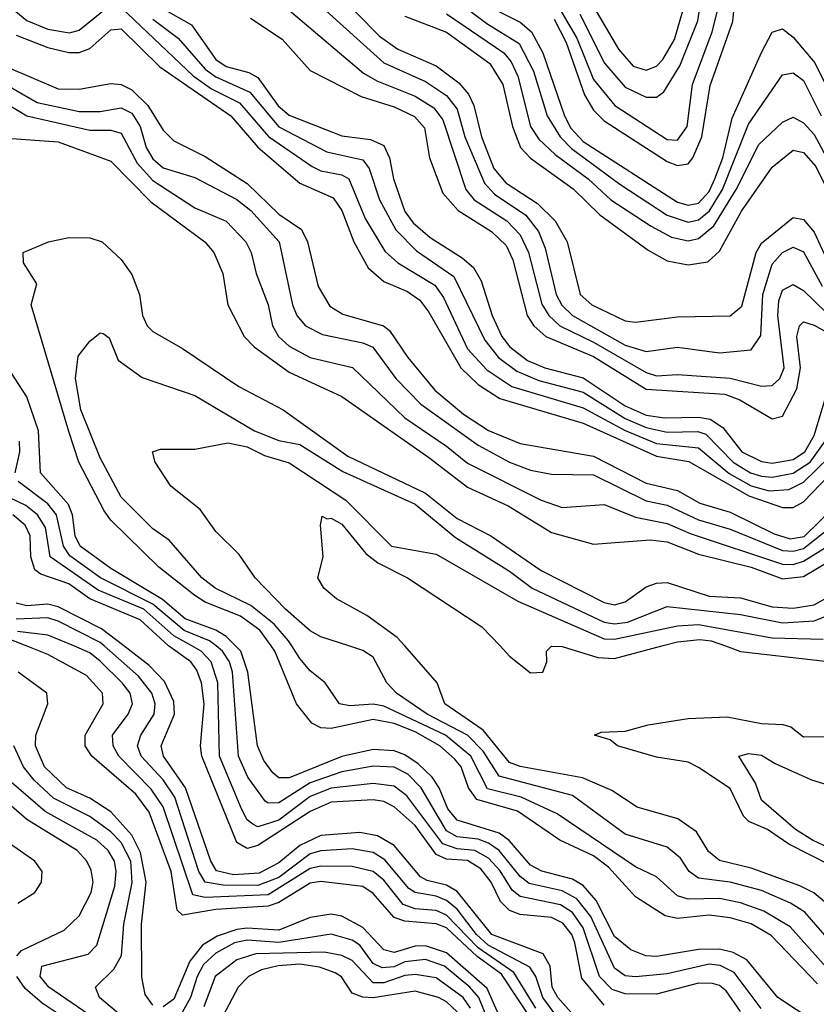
# Model space of a CAD drawing. Header units: inches. Extents: x 884549 to 1028252, y 526810 to 653624.
# Tile 1033 of 1056: x 1011536 to 1013054, y 639317 to 641193. Entities that reach past the tile are written whole.
import ezdxf

# ---------------------------------------------------------------- set-up
doc = ezdxf.new("R2010")
doc.units = ezdxf.units.IN
doc.header["$MEASUREMENT"] = 0
doc.layers.add('B0613', color=7, linetype='Continuous')
doc.layers.add('B0614', color=7, linetype='Continuous')

msp = doc.modelspace()

# ---------------------------------------------------------------- linework, layer by layer
at = {"layer": 'B0613', "color": 5}
msp.add_line((1011820.3, 640000, 2180), (1011820.1, 640000.1, 2180), dxfattribs=at)
for points, elevation in [([(1012550.4, 639230), (1012454.5, 639374.5), (1012408.1, 639408.1), (1012350, 639462.7), (1012330, 639470.8), (1012270, 639475.4), (1012250, 639482.6), (1012210, 639528.6), (1012190, 639541.5), (1012110, 639551.3), (1012090, 639548), (1012030, 639511.1), (1012010, 639504.5), (1011910, 639498.1), (1011846.8, 639486.8), (1011836.6, 639496.6), (1011825.2, 639570), (1011783.2, 639683.2), (1011757.5, 639717.5), (1011674.2, 639790), (1011661, 639810), (1011661.3, 639830), (1011695.3, 639890), (1011694.1, 639910), (1011663.5, 639943.5), (1011590, 639983.7), (1011548.8, 640000)], 2280), ([(1012520, 639310), (1012477.9, 639377.9), (1012410, 639425), (1012350, 639487.2), (1012330, 639495.8), (1012290, 639499.2), (1012267.3, 639507.3), (1012230, 639553.7), (1012209.9, 639570), (1012170, 639579.7), (1012110, 639580.4), (1012090, 639575.8), (1012010, 639525.9), (1011890, 639520.7), (1011866.1, 639526.1), (1011810, 639693.3), (1011787.3, 639727.3), (1011725.5, 639790), (1011714.5, 639810), (1011713.6, 639830), (1011743.3, 639870), (1011751.6, 639890), (1011746.7, 639910), (1011731.5, 639930), (1011690, 639971.2), (1011670, 639987.2), (1011639.6, 640000)], 2260), ([(1012591.3, 639251.3), (1012533.4, 639330), (1012519.7, 639370), (1012508.2, 639388.2), (1012429.2, 639430), (1012406.8, 639450), (1012370, 639498.4), (1012350, 639514.9), (1012330, 639523.3), (1012290, 639530), (1012278, 639538), (1012232.4, 639592.3), (1012210, 639606.5), (1012170, 639613.2), (1012110, 639609.8), (1012090, 639604.2), (1012030, 639559.1), (1011990, 639543.4), (1011924, 639544), (1011890.1, 639550.1), (1011878, 639570), (1011831.8, 639711.8), (1011810, 639744.7), (1011767.9, 639790), (1011761.1, 639810), (1011767.1, 639830), (1011792.7, 639870), (1011794.6, 639890), (1011788, 639910), (1011762.7, 639942.7), (1011697.6, 640000)], 2240), ([(1012622.4, 639262.4), (1012561.7, 639330), (1012551, 639350), (1012547.3, 639390), (1012533.7, 639413.7), (1012435.9, 639450), (1012370, 639532.3), (1012350, 639544.4), (1012312.9, 639552.9), (1012300.2, 639560.2), (1012250, 639619.8), (1012218.4, 639638.4), (1012184.4, 639644.4), (1012110, 639638.7), (1012070, 639619.8), (1012030, 639586.5), (1011992.9, 639567.1), (1011943.9, 639563.9), (1011911.7, 639571.7), (1011900.4, 639590), (1011852.6, 639730), (1011810.8, 639790), (1011806.2, 639810), (1011831.6, 639870), (1011830, 639894.1), (1011812.1, 639932.1), (1011783, 639963), (1011734.7, 640000)], 2220), ([(1012650, 639315.5), (1012607.3, 639367.3), (1012594.2, 639434.2), (1012588.4, 639450), (1012571.6, 639471.6), (1012550, 639482.4), (1012490, 639488.3), (1012470, 639495.8), (1012452.8, 639512.8), (1012434.8, 639550), (1012415.3, 639575.3), (1012390, 639591.3), (1012350, 639593.9), (1012330, 639602.8), (1012290, 639657.8), (1012250, 639693.8), (1012230, 639703.6), (1012210, 639707), (1012130, 639702.1), (1012090, 639684.6), (1011990, 639619.7), (1011970, 639613.8), (1011950, 639625.5), (1011883.5, 639790), (1011880.8, 639810), (1011887.8, 639890), (1011882.6, 639930), (1011874.2, 639954.2), (1011862.4, 639970), (1011820.3, 640000)], 2180), ([(1012910, 639303.5), (1012882.6, 639342.6), (1012870, 639353), (1012856.8, 639356.8), (1012830, 639357.3), (1012750, 639336.5), (1012690, 639337.4), (1012665.3, 639345.3), (1012641.2, 639370), (1012610, 639462.9), (1012590, 639492.2), (1012566.8, 639506.8), (1012490, 639522.5), (1012474.8, 639534.8), (1012451.8, 639571.8), (1012430, 639595.7), (1012403.9, 639610), (1012370, 639613.2), (1012342.9, 639622.9), (1012274.3, 639714.3), (1012250, 639733), (1012210, 639737.7), (1012130, 639728.9), (1012090, 639712.9), (1012030, 639668.3), (1011990, 639655.2), (1011980.4, 639660.4), (1011970, 639668.9), (1011958.9, 639690), (1011917, 639790), (1011913.7, 639930), (1011901.6, 639970), (1011882.3, 639990), (1011864.4, 640000)], 2160), ([(1012949.2, 639309.2), (1012897.8, 639377.8), (1012871.1, 639391.1), (1012850, 639393.6), (1012770, 639375.3), (1012710, 639369.3), (1012690, 639371.3), (1012670, 639386.2), (1012624.6, 639484.6), (1012598.2, 639518.2), (1012570, 639533.5), (1012507.4, 639547.4), (1012490, 639560.7), (1012450, 639610), (1012430, 639624.1), (1012410, 639632), (1012370, 639636.2), (1012350, 639647.6), (1012301.5, 639730), (1012275.8, 639755.8), (1012250, 639769.3), (1012210, 639771.1), (1012150, 639760), (1012090, 639739.4), (1012030, 639701.4), (1012010, 639700.6), (1012004.5, 639704.5), (1011971.2, 639750), (1011953.2, 639790), (1011941.9, 639950), (1011936.1, 639970), (1011923.2, 639990), (1011910.7, 640000)], 2140), ([(1013050, 639284.6), (1012980.8, 639330), (1012922, 639402), (1012896.2, 639416.2), (1012870, 639422.5), (1012830, 639421.8), (1012750, 639408.1), (1012729.6, 639409.6), (1012701.2, 639421.2), (1012670, 639446.7), (1012634.9, 639514.9), (1012610, 639543.6), (1012590, 639555.9), (1012531.2, 639571.2), (1012510, 639582.4), (1012469.2, 639629.2), (1012450, 639643.6), (1012370, 639667.9), (1012352.5, 639690), (1012336, 639730), (1012322.6, 639750), (1012295.7, 639775.7), (1012270, 639792.5), (1012250, 639800), (1012210, 639803), (1012150, 639789.4), (1012050, 639748.6), (1012030, 639748.9), (1012018.5, 639758.5), (1012001.9, 639781.9), (1011989.8, 639809.8), (1011971.3, 639950), (1011957.8, 639990), (1011947.8, 640000)], 2120), ([(1013056.4, 639356.4), (1012968.5, 639448.5), (1012930, 639470.6), (1012890, 639482.2), (1012850, 639487), (1012790, 639480.5), (1012766.1, 639486.1), (1012710, 639521.9), (1012658.5, 639578.5), (1012630, 639599.9), (1012565.8, 639630), (1012485, 639685), (1012407.7, 639707.7), (1012391.4, 639730), (1012377.4, 639770), (1012365, 639785), (1012337.3, 639810), (1012290, 639836.7), (1012250, 639852.3), (1012210, 639859.7), (1012130, 639843), (1012110, 639843.9), (1012093.1, 639853.1), (1012063.6, 639890), (1012022.9, 639990), (1012015.7, 640000)], 2080), ([(1013216.5, 639256.5), (1013089.2, 639370), (1013004.6, 639464.6), (1012954.6, 639494.6), (1012910, 639510.5), (1012870, 639519), (1012810, 639517.7), (1012790, 639524.2), (1012750, 639560.1), (1012710, 639579.4), (1012560.3, 639680.3), (1012491.8, 639711.8), (1012427.8, 639727.8), (1012396.3, 639790), (1012348, 639830), (1012230, 639885.2), (1012210, 639888.9), (1012165.8, 639885.8), (1012146, 639890), (1012118.5, 639930), (1012090, 639952.6), (1012070, 639975.9), (1012054.9, 640000)], 2060), ([(1013241.8, 639270), (1013190, 639327), (1013122.2, 639390), (1013032.5, 639492.5), (1013005.2, 639510), (1012950, 639534.1), (1012890, 639550), (1012830, 639557.5), (1012812.2, 639570), (1012795.4, 639595.4), (1012770, 639616.6), (1012690, 639641.6), (1012590, 639714.8), (1012450, 639752), (1012419.8, 639799.8), (1012390, 639830), (1012312.6, 639870), (1012254.7, 639910), (1012235.7, 639930), (1012210, 639978.4), (1012190, 639991.4), (1012163.4, 640000)], 2040), ([(1013273.6, 639270), (1013210, 639363.7), (1013070, 639512.4), (1013049.5, 639529.5), (1013023, 639543), (1012930, 639576.9), (1012870, 639591.1), (1012848.7, 639608.7), (1012826, 639646), (1012790.4, 639670.4), (1012713, 639693), (1012664.9, 639724.9), (1012608.8, 639748.8), (1012490, 639770.1), (1012470, 639778.1), (1012419.6, 639839.6), (1012346.3, 639890), (1012331.6, 639930), (1012270, 640000)], 2020), ([(1012451.8, 640000), (1012470, 639980.9), (1012510, 639948.7), (1012533.3, 639950), (1012541.1, 639970), (1012540.5, 639990), (1012550, 639999.5), (1012570, 639999.2), (1012637.8, 639977.8), (1012670, 639976), (1012760.2, 640000)], 2020), ([(1012881.4, 640000), (1012910, 639989.4), (1013071, 639971)], 2020), ([(1011790, 639315.3), (1011775.6, 639335.6), (1011769, 639369), (1011768.5, 639470), (1011777.5, 639550), (1011766.6, 639606.6), (1011750, 639639.5), (1011710, 639683.9), (1011670.1, 639710.1), (1011625.5, 639730), (1011583.5, 639770), (1011566.7, 639810), (1011567.1, 639830), (1011589.9, 639890), (1011587.9, 639910), (1011533.7, 639950)], 2320), ([(1013082, 639582), (1013002.2, 639622.2), (1012961.5, 639650), (1012925.6, 639665.6), (1012915.7, 639675.7), (1012890, 639728.3), (1012830, 639768.6), (1012810, 639778.5), (1012750, 639788), (1012675.5, 639810), (1012661.4, 639821.4), (1012631.6, 639830), (1012644.4, 639835.6), (1012690, 639837.4), (1012733.7, 639850), (1012810, 639861.9), (1012884.7, 639864.7), (1012950, 639852.3), (1012990.5, 639850.5), (1013005.9, 639845.9), (1013030, 639826.8), (1013070, 639827.8)], 1980), ([(1011733, 639293), (1011688.7, 639330), (1011681, 639350), (1011716.1, 639383.9), (1011730.6, 639410), (1011734.9, 639470), (1011751, 639549), (1011748.5, 639590), (1011730, 639625.7), (1011710, 639646), (1011670, 639675.1), (1011601, 639710), (1011564.2, 639744.2), (1011543.7, 639770), (1011525.1, 639810)], 2340), ([(1013144.2, 639584.2), (1013047, 639630), (1013014.9, 639650), (1012950, 639706.5), (1012938.6, 639738.6), (1012906.4, 639790), (1012925, 639795), (1012950, 639792.2), (1012975.9, 639775.9), (1013044.9, 639744.9), (1013130, 639718.9)], 1960), ([(1011678.8, 639290), (1011591.9, 639350), (1011575.4, 639370), (1011578.6, 639390), (1011667, 639413), (1011683.3, 639430), (1011717.9, 639542.1), (1011720.4, 639570), (1011716.9, 639590), (1011705.1, 639610), (1011683.3, 639630), (1011584.7, 639684.7), (1011520.3, 639740.3)], 2360), ([(1011530.8, 639409.3), (1011540.1, 639419.9), (1011621.3, 639458.7), (1011650, 639485.8), (1011672.8, 639530), (1011676.2, 639550), (1011672.9, 639572.9), (1011664.6, 639590), (1011646.1, 639610), (1011550, 639669.3), (1011485.2, 639725.2)], 2380), ([(1011533.2, 639510), (1011565.4, 639530), (1011578.2, 639550), (1011579.1, 639570), (1011565.2, 639590), (1011462, 639662)], 2420), ([(1012457.8, 639277.8), (1012427.2, 639347.2), (1012350, 639415.2), (1012310, 639428.7), (1012290, 639427.7), (1012250, 639415.8), (1012230, 639420.9), (1012190, 639463.3), (1012150, 639485.2), (1012130, 639489.2), (1012090, 639482.6), (1012030, 639458.3), (1011970, 639462.5), (1011950, 639459.8), (1011913, 639447), (1011884.9, 639430), (1011860.4, 639399.6), (1011830, 639327.2), (1011810, 639312.5)], 2320), ([(1012443.5, 639250), (1012411.2, 639330), (1012394, 639350), (1012346.1, 639390), (1012310, 639402.6), (1012270, 639398.4), (1012250, 639388.3), (1012226.9, 639386.9), (1012210, 639395.1), (1012184.7, 639430), (1012170, 639439.5), (1012130, 639450.9), (1012030, 639435.2), (1011970, 639439.6), (1011945.8, 639434.2), (1011910, 639414.6), (1011886.9, 639393.1), (1011874.4, 639370), (1011862, 639330), (1011839.6, 639290)], 2340), ([(1012395.3, 639310), (1012381.5, 639330), (1012330, 639367.4), (1012290, 639374.1), (1012270, 639372.1), (1012230, 639358.1), (1012210, 639358.1), (1012170, 639401), (1012150, 639410.3), (1012116.4, 639416.4), (1011986.7, 639413.3), (1011950, 639402.1), (1011908.8, 639370), (1011887.3, 639312.7)], 2360), ([(1012370, 639302.8), (1012350, 639322.2), (1012334.5, 639330), (1012290, 639342.1), (1012210, 639329.8), (1012190, 639330.8), (1012170, 639338.6), (1012149.6, 639369.6), (1012137.4, 639377.4), (1012107.9, 639387.9), (1012070, 639393.5), (1012029.2, 639390.8), (1011997.1, 639382.9), (1011972.2, 639370), (1011952.5, 639350), (1011900.2, 639250)], 2380), ([(1011651.4, 639271.4), (1011579.6, 639319.6), (1011547.2, 639347.2), (1011531.2, 639370)], 2380)]:
    msp.add_lwpolyline(points, dxfattribs=dict(at, elevation=elevation))
at = {"layer": 'B0614', "color": 5}
msp.add_line((1011820.3, 640000, 2180), (1011820.1, 640000.1, 2180), dxfattribs=at)
for points, elevation in [([(1011998.1, 641390), (1012222.3, 641162.3), (1012257.1, 641137), (1012330, 641105.5), (1012373, 641073), (1012391.7, 641051.7), (1012401.7, 641030), (1012416.5, 640970), (1012440, 640910), (1012462.6, 640882.6), (1012523.1, 640843.1), (1012556.7, 640810), (1012579.3, 640770), (1012604.4, 640670), (1012626.9, 640650), (1012690, 640619.7), (1012710, 640617.2), (1012790, 640627.1), (1012890, 640629.4), (1012912.5, 640647.5), (1012940, 640750), (1012950, 640767.4), (1013010, 640816.2), (1013030, 640812.8), (1013050, 640788.8), (1013081.1, 640721.1)], 2380), ([(1011950, 641296.4), (1012191.8, 641091.8), (1012216.8, 641076.8), (1012290, 641047.6), (1012325.5, 641025.5), (1012342.8, 641002.8), (1012386.7, 640870), (1012402.4, 640850), (1012464.4, 640810), (1012490, 640783.5), (1012505.8, 640750), (1012531.6, 640651.5), (1012544.5, 640630), (1012565.8, 640610), (1012630, 640579.2), (1012730, 640521), (1012750, 640514.9), (1012790, 640517.3), (1012890, 640510.2), (1012950, 640494.8), (1012970, 640496.2), (1012985, 640510), (1012992.8, 640530), (1012981.1, 640630), (1012982.6, 640657.4), (1012990, 640677.9), (1013010, 640688.8), (1013030, 640677.2), (1013094.4, 640614.4)], 2340), ([(1012554.7, 641194.7), (1012577.6, 641150), (1012612.8, 641050), (1012630, 641021.2), (1012650, 641000.7), (1012770, 640923.2), (1012790, 640915.3), (1012810, 640918.9), (1012819.2, 640930), (1012836.2, 640970), (1012852, 641068), (1012895.3, 641190), (1012904.9, 641290)], 2520), ([(1012604, 641204), (1012650.6, 641110.6), (1012690, 641065.1), (1012730, 641045.8), (1012750, 641045.7), (1012764.1, 641055.9), (1012794.3, 641105.7), (1012828.5, 641191.5), (1012840.9, 641270)], 2560), ([(1012546.7, 641246.7), (1012598.2, 641158.2), (1012630, 641079.4), (1012670.7, 641030), (1012770, 640964.9), (1012790, 640964), (1012808.2, 640990), (1012818.6, 641070), (1012855.6, 641170), (1012865.9, 641210)], 2540), ([(1012611.2, 641250), (1012677.4, 641137.4), (1012705.1, 641105.1), (1012730, 641097.4), (1012750, 641105.1), (1012762.2, 641117.8), (1012784.2, 641155.8), (1012805.7, 641230)], 2580), ([(1011529.1, 641209.1), (1011550, 641191.6), (1011590, 641175.2), (1011631.4, 641168.6), (1011650, 641173.2), (1011703.2, 641216.8)], 2240), ([(1011730, 641216.9), (1011866.7, 641086.7), (1011901.9, 641061.9), (1011955, 641035), (1012010.6, 640970.6), (1012093.5, 640913.5), (1012110, 640905.7), (1012150, 640897.8), (1012163.8, 640890), (1012194.6, 640814.6), (1012232.4, 640752.4), (1012257.2, 640730), (1012327.3, 640687.3), (1012344.3, 640664.3), (1012390, 640566.2), (1012426.5, 640526.5), (1012474.3, 640494.3), (1012610, 640453.9), (1012690, 640410.7), (1012750, 640386), (1012830, 640377.7), (1012888.4, 640328.4), (1012930, 640305.3), (1012964.5, 640295.5), (1013002, 640298), (1013030, 640311.9), (1013079.4, 640360.6)], 2240), ([(1011810, 641214.1), (1011863.8, 641183.8), (1011910, 641117.8), (1011930, 641104.4), (1011972.8, 641092.8), (1011990, 641083.2), (1012029.1, 641029.1), (1012050, 641011.6), (1012150, 640972.4), (1012205.1, 640965.2), (1012230, 640953.9), (1012241.4, 640930), (1012248.8, 640890), (1012270, 640827.7), (1012286.2, 640806.2), (1012318.3, 640778.3), (1012379.7, 640739.7), (1012401, 640721), (1012415.7, 640695.7), (1012436.4, 640630), (1012455.2, 640590), (1012470.5, 640570), (1012504.2, 640544.2), (1012537.3, 640530), (1012610, 640510.9), (1012690, 640457.9), (1012730, 640440.1), (1012765.3, 640434.7), (1012830, 640435.9), (1012852.3, 640432.3), (1012876.1, 640416.1), (1012912.3, 640370), (1012950, 640351.3), (1012970, 640348.4), (1013010, 640355.4), (1013032.2, 640370), (1013050, 640400.8), (1013079.9, 640500.1)], 2280), ([(1012370, 641228.4), (1012426.3, 641186.3), (1012488.2, 641148.2), (1012515.2, 641095.2), (1012541.2, 641010), (1012566.1, 640970), (1012588.1, 640948.1), (1012679.9, 640879.9), (1012770, 640821.1), (1012810, 640807.9), (1012830, 640812), (1012850.8, 640829.1), (1012875.6, 640870), (1012925.4, 640994.6), (1012990, 641088.1), (1013010, 641092.4), (1013030, 641077.5), (1013063.4, 641010)], 2460), ([(1011790, 641194.6), (1011838.3, 641158.3), (1011890, 641099), (1011910, 641084.7), (1011975, 641055), (1012030, 640989.1), (1012121.8, 640941.8), (1012190, 640926.6), (1012202.4, 640910), (1012222.3, 640850), (1012253.1, 640793.1), (1012292.7, 640752.7), (1012363.8, 640703.8), (1012422.6, 640582.6), (1012448.7, 640550), (1012483.4, 640523.4), (1012525.9, 640505.9), (1012610, 640483.4), (1012690, 640433.6), (1012730, 640416.6), (1012770, 640407.6), (1012828.8, 640408.8), (1012843.8, 640403.8), (1012895.8, 640350), (1012928.8, 640330), (1012950, 640323.3), (1012970, 640321.6), (1013010, 640329.3), (1013042.6, 640350), (1013071.4, 640390)], 2260), ([(1011976.5, 641196.5), (1012036.6, 641156.6), (1012090, 641096.9), (1012187.3, 641047.3), (1012250, 641027.5), (1012288.9, 641008.9), (1012307.5, 640987.5), (1012317.5, 640930), (1012342.6, 640862.6), (1012372.2, 640830), (1012435.4, 640790), (1012463.1, 640763.1), (1012475.8, 640735.8), (1012503.2, 640630), (1012515.9, 640610), (1012538.7, 640590), (1012630, 640551.4), (1012730, 640489.5), (1012880, 640480), (1012908.9, 640468.9), (1012970, 640432.8), (1012990, 640437.9), (1013017.3, 640490), (1013024.3, 640530), (1013017.5, 640590), (1013022.2, 640610), (1013030, 640617.8), (1013050, 640611.3), (1013140.2, 640560.2)], 2320), ([(1012120.7, 641210), (1012230, 641111.4), (1012310, 641075.6), (1012350, 641048.9), (1012370, 641023), (1012384.9, 640970), (1012422, 640882), (1012441.3, 640861.2), (1012500.9, 640820.9), (1012525.3, 640790), (1012537.9, 640757.9), (1012558.9, 640670), (1012569.6, 640649.6), (1012589.8, 640630), (1012690, 640573.5), (1012730, 640561.1), (1012790, 640569.7), (1012870, 640558.3), (1012930, 640564.4), (1012948.4, 640591.6), (1012952.2, 640670), (1012970, 640727.6), (1012989.6, 640750), (1013010, 640760.1), (1013030, 640750.8), (1013065.7, 640685.7)], 2360), ([(1012270, 641199.9), (1012350, 641169.5), (1012432.4, 641110), (1012457.3, 641070), (1012475.4, 640990), (1012490.7, 640950), (1012510, 640929.4), (1012591.1, 640871.1), (1012641.8, 640821.8), (1012734.1, 640754.1), (1012770, 640734.1), (1012810, 640726), (1012847.9, 640732.1), (1012870, 640752.5), (1012911.6, 640828.4), (1012970, 640912.7), (1013010, 640944.6), (1013030, 640940.3), (1013053.4, 640913.4), (1013154.2, 640710)], 2420), ([(1012350, 641204.6), (1012459.1, 641130), (1012473, 641113), (1012485.9, 641085.9), (1012510, 640990), (1012525.6, 640965.6), (1012556.5, 640936.5), (1012619.9, 640890), (1012662.9, 640850), (1012739.8, 640799.8), (1012778.7, 640778.7), (1012810, 640772.3), (1012830, 640776.6), (1012859.2, 640800.8), (1012901.4, 640870), (1012944.5, 640955.5), (1012990, 640997.9), (1013010, 641007.5), (1013030, 640996.9), (1013050, 640974.9), (1013181.8, 640730)], 2440), ([(1012447.1, 641210), (1012490, 641188.5), (1012511.5, 641170), (1012533, 641130), (1012574.3, 641010), (1012586.8, 640986.8), (1012610, 640961.5), (1012790, 640845.9), (1012810, 640839.7), (1012830, 640843.8), (1012850, 640866.2), (1012860.9, 640890), (1012876.2, 640930), (1012894.1, 641005.9), (1012950, 641131.2), (1012970, 641169.5), (1012990, 641176.1), (1013010, 641160.3), (1013051.4, 641111.4), (1013110, 640993.1)], 2480), ([(1011530, 641163.8), (1011590, 641140.4), (1011630, 641131.1), (1011650, 641131), (1011670, 641138.6), (1011710, 641174.2), (1011730, 641175.8), (1011803.8, 641103.8), (1011938.5, 641010), (1011990.5, 640950.6), (1012070, 640882.1), (1012134, 640854), (1012150, 640830), (1012172.9, 640770), (1012200.4, 640720.3), (1012230, 640694.4), (1012275.4, 640675.4), (1012298.9, 640658.9), (1012316.3, 640636.3), (1012377.1, 640530), (1012410, 640498.2), (1012451.4, 640471.4), (1012610, 640424.5), (1012750, 640361.5), (1012811.3, 640351.3), (1012925.9, 640285.9), (1012990, 640263.8), (1013010, 640263.6), (1013030, 640274.5), (1013110, 640358.2)], 2220), ([(1011510, 641104), (1011610, 641061.8), (1011650, 641061.3), (1011710, 641071.8), (1011730, 641070.1), (1011750, 641059.5), (1011780.7, 641030), (1011810, 640982.7), (1011830, 640962.4), (1011890, 640933), (1011970, 640881), (1012030, 640823.1), (1012073.5, 640793.5), (1012084.8, 640770), (1012105.2, 640685.2), (1012127.5, 640647.5), (1012152.1, 640632.1), (1012229.5, 640610), (1012241.2, 640601.2), (1012275.8, 640550), (1012327.5, 640487.5), (1012382, 640442), (1012430, 640410.6), (1012490, 640385.8), (1012630, 640361.6), (1012730, 640310.5), (1012790, 640296.4), (1012832.3, 640272.3), (1012890, 640254.7), (1012973.8, 640213.8), (1013004.3, 640204.3), (1013031.3, 640208.7), (1013090, 640266.7)], 2180), ([(1011459.3, 641099.3), (1011570, 641035.8), (1011650, 641018.5), (1011690, 641018.6), (1011730, 641025.4), (1011750, 641015.4), (1011765.9, 640990), (1011777.7, 640950), (1011790, 640928), (1011810, 640911.4), (1011870, 640892.5), (1011950, 640851.1), (1011976.6, 640830), (1012030.6, 640770), (1012056.5, 640650), (1012064.6, 640630), (1012081, 640610), (1012113.3, 640593.3), (1012190, 640577.5), (1012209.1, 640569.1), (1012253.2, 640510), (1012300.6, 640460.6), (1012410, 640382.8), (1012470, 640350.5), (1012510, 640335.2), (1012550, 640327.4), (1012630, 640326.4), (1012730, 640276.4), (1012770, 640268.1), (1012830, 640240.7), (1012890, 640222.7), (1012990, 640181.7), (1013010, 640180.4), (1013030, 640185.8), (1013090, 640233.4)], 2160), ([(1011490, 641046.5), (1011550, 641010), (1011670, 640982.7), (1011710, 640982.7), (1011730, 640977.4), (1011760.1, 640920.1), (1011790, 640886.7), (1011870, 640835), (1011929.8, 640809.8), (1011967.1, 640770), (1011977.7, 640750), (1011987.1, 640710), (1012009.8, 640650), (1012018.1, 640610), (1012029.5, 640590), (1012050, 640571.2), (1012090, 640550), (1012170.8, 640530.8), (1012270, 640434.7), (1012350, 640381), (1012390, 640348.1), (1012530, 640277.6), (1012570, 640263.7), (1012650, 640269.3), (1012710, 640245.3), (1012770, 640233.3), (1012814.2, 640214.2), (1012990, 640155.7), (1013010, 640155.5), (1013030, 640161.6), (1013130, 640224.1)], 2140), ([(1011512.6, 640967.4), (1011610, 640960.7), (1011710, 640923.7), (1011786.3, 640846.3), (1011889, 640770), (1011906.6, 640750), (1011923.3, 640710), (1011933.3, 640650), (1011964.3, 640590), (1011983.3, 640570), (1012050, 640521.7), (1012150, 640475.3), (1012318.2, 640358.2), (1012390, 640302.4), (1012467.2, 640267.2), (1012550, 640216), (1012630, 640193.8), (1012737.9, 640202.1), (1012770, 640198.7), (1012830, 640175.2), (1012930, 640150.3), (1012990, 640128), (1013030, 640132.6), (1013130, 640191.9)], 2120), ([(1012015.7, 640000), (1011994.3, 640030), (1011957.1, 640057.1), (1011890, 640083.8), (1011870, 640096.1), (1011801.4, 640150), (1011710, 640239.9), (1011697.7, 640257.7), (1011649.4, 640350), (1011630, 640408.4), (1011558.5, 640650), (1011568.9, 640690), (1011543.5, 640730), (1011543, 640750), (1011591.2, 640770), (1011630, 640778.4), (1011670, 640777.8), (1011693.9, 640770), (1011730, 640736.5), (1011750, 640707.8), (1011764.8, 640670), (1011770.4, 640630), (1011779.4, 640610), (1011790, 640599), (1011846.8, 640566.8), (1011954.2, 640494.2), (1012038.8, 640450), (1012161.9, 640361.9), (1012310, 640291.2), (1012370, 640242.7), (1012434.3, 640210), (1012530, 640143.9), (1012650, 640082.9), (1012670, 640078.2), (1012690, 640083.9), (1012730, 640112.6), (1012750, 640119.8), (1012770, 640120.7), (1012850, 640094.9), (1012910, 640091.7), (1012970, 640074.3), (1013010, 640072.1), (1013050, 640078.5), (1013110, 640111.8)], 2080), ([(1011947.8, 640000), (1011930, 640017.8), (1011909.9, 640029.9), (1011851.9, 640051.9), (1011808.6, 640088.6), (1011710, 640147.7), (1011651.4, 640190), (1011642.4, 640210), (1011637, 640250), (1011629.4, 640269.4), (1011576.1, 640330), (1011572.5, 640410), (1011550, 640474.9), (1011461.9, 640610)], 2120), ([(1012054.9, 640000), (1012048.6, 640010), (1012021.6, 640041.6), (1011977.2, 640077.2), (1011909.2, 640110), (1011883.5, 640130), (1011821.4, 640201.4), (1011790, 640223.4), (1011730, 640283.4), (1011690, 640358.5), (1011652.8, 640450), (1011642.6, 640510), (1011648, 640552), (1011670, 640581), (1011690, 640596.9), (1011695.6, 640595.6), (1011707.1, 640587.1), (1011724.4, 640544.4), (1011770, 640511.4), (1011870, 640477.1), (1011983.6, 640410), (1012030, 640391.4), (1012070, 640383.9), (1012152.2, 640332.2), (1012290.1, 640270), (1012367, 640207), (1012470, 640142.6), (1012512.8, 640110), (1012650, 640045.4), (1012670, 640041.9), (1012694.7, 640045.3), (1012770, 640075), (1012910, 640060), (1012990, 640043.9), (1013050, 640047.9), (1013110, 640071.3)], 2060), ([(1011527.9, 640330), (1011536.5, 640370), (1011536, 640390)], 2140), ([(1012163.4, 640000), (1012110, 640017.2), (1012090, 640029.1), (1012043, 640070), (1011985.2, 640130), (1011954.6, 640174.6), (1011910, 640217.9), (1011880.4, 640260.3), (1011824.7, 640304.7), (1011794.4, 640350), (1011789.7, 640370), (1011804.7, 640375.3), (1011870, 640375.2), (1011932.8, 640387.2), (1011970, 640379.7), (1012003.1, 640363.1), (1012050, 640349.2), (1012157.9, 640277.9), (1012245.1, 640190), (1012330, 640174.8), (1012485.6, 640085.6), (1012650, 640013.4), (1012670, 640012.8), (1012790, 640038.7), (1012830, 640040.8), (1012970, 640015.3), (1013067.1, 640012.9)], 2040), ([(1011910.7, 640000), (1011898.2, 640010), (1011849.6, 640029.6), (1011790, 640079.9), (1011690.6, 640130), (1011632.1, 640172.1), (1011620.1, 640190), (1011606.9, 640250), (1011590, 640270.9), (1011533.4, 640313.4)], 2140), ([(1011864.4, 640000), (1011830, 640019.2), (1011773.1, 640070), (1011686.2, 640106.2), (1011594.6, 640170), (1011585.5, 640225.5), (1011570.2, 640250), (1011547.9, 640267.9), (1011501.8, 640290)], 2160), ([(1011820.1, 640000.1), (1011766.2, 640050), (1011670, 640089.7), (1011630, 640118.3), (1011576.7, 640136.7), (1011565.3, 640145.3), (1011557.9, 640170), (1011556.6, 640210), (1011547.2, 640230), (1011523.7, 640250)], 2180), ([(1012270, 640000), (1012256, 640016), (1012198, 640058), (1012139.8, 640090), (1012115.8, 640110), (1012104.7, 640130), (1012114.8, 640170), (1012109.8, 640230.2), (1012112.9, 640247.1), (1012122, 640242), (1012130, 640243.5), (1012150, 640232.3), (1012196.3, 640176.3), (1012218.7, 640158.7), (1012275.7, 640130), (1012416.8, 640036.8), (1012451.8, 640000)], 2020), ([(1011734.7, 640000), (1011692.4, 640032.4), (1011610, 640074.4), (1011590, 640080), (1011550, 640076.2), (1011530, 640081.6)], 2220), ([(1011697.6, 640000), (1011690, 640006.7), (1011610, 640047.2), (1011590, 640053.6), (1011530, 640050.8)], 2240), ([(1011548.8, 640000), (1011485.1, 640025.1)], 2280), ([(1011639.6, 640000), (1011590, 640020.9), (1011532.3, 640027.7)], 2260), ([(1012760.2, 640000), (1012790, 640007.9), (1012832.6, 640012.6), (1012854.3, 640010), (1012881.4, 640000)], 2020)]:
    msp.add_lwpolyline(points, dxfattribs=dict(at, elevation=elevation))

doc.saveas('drawing.dxf')
